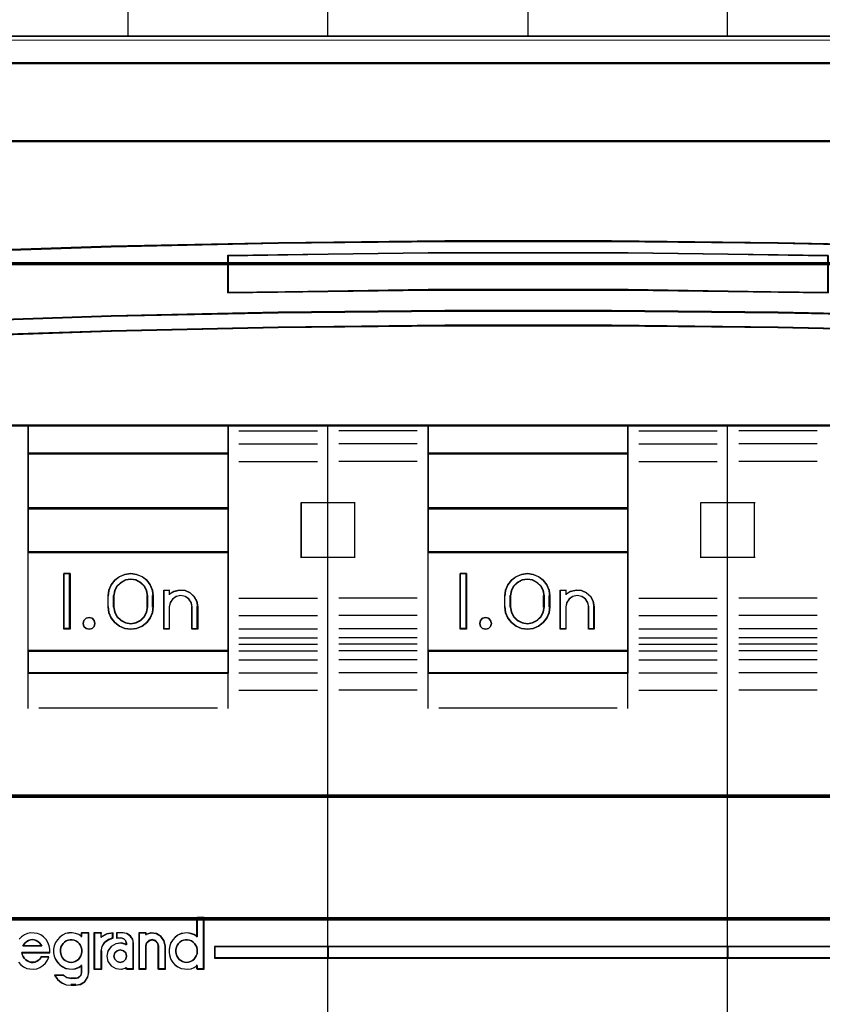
# Model space of a CAD drawing. Header units: millimetres. Extents: x -1290 to 1795, y -4192 to -1311.
# Tile 429 of 656: x 1481.19 to 1488.41, y -3659.1 to -3650.23. Entities that reach past the tile are written whole.
import ezdxf

# ---------------------------------------------------------------- set-up
doc = ezdxf.new("R2010")
doc.units = ezdxf.units.MM
doc.layers.add('30', color=7, linetype='Continuous')
doc.layers.add('45', color=7, linetype='Continuous')
doc.layers.add('Aparatura', color=7, linetype='Continuous', lineweight=13)

# ---------------------------------------------------------------- blocks, each defined once
blk = doc.blocks.new('*U197')
at = {"layer": '45', "color": 139}
for points in [[(567.411096, -102.478129), (567.411096, -83.678926)], [(585.401721, -102.478129), (585.401721, -83.678926)], [(558.405935, -95.233856), (558.405935, -102.478129)], [(576.407304, -95.233856), (576.407304, -102.478129)], [(549.409727, -102.445813), (603.435322, -102.445813)], [(552.90686, -103.63434), (599.93998, -103.63434)], [(602.679669, -112.176658), (595.182686, -111.918126), (587.680133, -111.747731), (580.17758, -111.659595), (572.669458, -111.659595), (565.166905, -111.747731), (557.658782, -111.918126), (550.161799, -112.176658)], [(589.937429, -112.345422), (580.925702, -112.203588), (571.919548, -112.203588), (562.902249, -112.345422)], [(562.902249, -113.995357), (562.902249, -112.313105)], [(589.937429, -113.995357), (580.925702, -113.846342), (571.919548, -113.846342), (562.902249, -113.995357)], [(602.679669, -115.309559), (595.182686, -115.045152), (587.680133, -114.880632), (580.17758, -114.792496), (572.669458, -114.792496), (565.166905, -114.880632), (557.658782, -115.045152), (550.161799, -115.309559)], [(602.679669, -115.979228), (595.182686, -115.721594), (587.680133, -115.545935), (580.17758, -115.46396), (572.669458, -115.46396), (565.166905, -115.545935), (557.658782, -115.721594), (550.161799, -115.979228)], [(602.679669, -119.964925), (550.161799, -119.964925)], [(553.907831, -119.964925), (553.907831, -131.130262)], [(553.907831, -119.964925), (562.936271, -119.964925)], [(562.902249, -119.964925), (562.902249, -131.130262)], [(567.411096, -165.701694), (567.411096, -119.964925)], [(571.9092, -119.964925), (571.9092, -131.130262)], [(571.9092, -119.964925), (580.93764, -119.964925)], [(580.903617, -119.964925), (580.903617, -131.130262)], [(585.401721, -165.701694), (585.401721, -119.964925)], [(563.409001, -120.218071), (566.938366, -120.218071)], [(571.43647, -120.218071), (567.907105, -120.218071)], [(581.404998, -120.218071), (584.939735, -120.218071)], [(589.437838, -120.218071), (585.908474, -120.218071)], [(563.409001, -120.806949), (566.938366, -120.806949)], [(571.43647, -120.806949), (567.907105, -120.806949)], [(581.404998, -120.806949), (584.939735, -120.806949)], [(589.437838, -120.806949), (585.908474, -120.806949)], [(553.907831, -121.218086), (562.936271, -121.218086)], [(571.9092, -121.218086), (580.93764, -121.218086)], [(563.409001, -121.598702), (566.938366, -121.598702)], [(571.43647, -121.598702), (567.907105, -121.598702)], [(581.404998, -121.598702), (584.939735, -121.598702)], [(589.437838, -121.598702), (585.908474, -121.598702)], [(553.907831, -123.69209), (562.936271, -123.69209)], [(566.204201, -125.93988), (566.204201, -123.438945)], [(566.204201, -123.438945), (567.445119, -123.438945)], [(567.411096, -123.438945), (568.64127, -123.438945)], [(568.609039, -123.438945), (568.609039, -125.93988)], [(571.9092, -123.69209), (580.93764, -123.69209)], [(584.205569, -125.93988), (584.205569, -123.438945)], [(584.205569, -123.438945), (585.433953, -123.438945)], [(585.401721, -123.438945), (586.642639, -123.438945)], [(586.610408, -123.438945), (586.610408, -125.93988)], [(553.907831, -125.66519), (562.936271, -125.66519)], [(566.204201, -125.907563), (567.445119, -125.907563)], [(567.411096, -125.907563), (568.64127, -125.907563)], [(571.9092, -125.66519), (580.93764, -125.66519)], [(584.205569, -125.907563), (585.433953, -125.907563)], [(585.401721, -125.907563), (586.642639, -125.907563)], [(555.800545, -126.64366), (555.517623, -126.64366)], [(555.517623, -126.64366), (555.517623, -129.151777)], [(555.766522, -126.64366), (555.766522, -129.151777)], [(559.551949, -127.667015), (559.517986, -127.405491), (559.416099, -127.161023), (559.251946, -126.944982), (559.04251, -126.785793), (558.793451, -126.683458), (558.533071, -126.64366), (558.272691, -126.683458), (558.029293, -126.785793), (557.814196, -126.944982), (557.655704, -127.161023), (557.553816, -127.405491), (557.514193, -127.667015)], [(573.656871, -126.64366), (573.366786, -126.64366)], [(573.366786, -126.64366), (573.366786, -129.151777)], [(573.622849, -126.64366), (573.622849, -129.151777)], [(577.402904, -127.667015), (577.374618, -127.405491), (577.272792, -127.161023), (577.10308, -126.944982), (576.899427, -126.785793), (576.656174, -126.683458), (576.39595, -126.64366), (576.124412, -126.683458), (575.881159, -126.785793), (575.671849, -126.944982), (575.513451, -127.161023), (575.405968, -127.405491), (575.377682, -127.667015)], [(559.30663, -127.667015), (559.266807, -127.425719), (559.158714, -127.218893), (558.988041, -127.046539), (558.771855, -126.931636), (558.532913, -126.89142), (558.29397, -126.931636), (558.089163, -127.046539), (557.912801, -127.218893), (557.804708, -127.425719), (557.764884, -127.667015)], [(577.157585, -127.667015), (577.117753, -127.425719), (577.009638, -127.218893), (576.83893, -127.046539), (576.622699, -126.931636), (576.395088, -126.89142), (576.156096, -126.931636), (575.939866, -127.046539), (575.769158, -127.218893), (575.661042, -127.425719), (575.62121, -127.667015)], [(557.514193, -128.160739), (557.514193, -127.634699)], [(557.764884, -128.160739), (557.764884, -127.634699)], [(559.274399, -128.160739), (559.274399, -127.634699)], [(559.519717, -128.160739), (559.519717, -127.634699)], [(560.019308, -127.392325), (560.296858, -127.392325)], [(560.019308, -127.392325), (560.019308, -129.151777)], [(560.264626, -127.392325), (560.264626, -127.605973)], [(561.55031, -128.160739), (561.510311, -127.908424), (561.390314, -127.690515), (561.207461, -127.512748), (560.978895, -127.415263), (560.721758, -127.392325), (560.481764, -127.449669), (560.264626, -127.581561)], [(561.29962, -128.160739), (561.26512, -127.962012), (561.155871, -127.792511), (560.983372, -127.675613), (560.787873, -127.634699), (560.586624, -127.675613), (560.419875, -127.792511), (560.304876, -127.962012), (560.264626, -128.160739)], [(575.377682, -128.160739), (575.377682, -127.634699)], [(575.62121, -128.160739), (575.62121, -127.634699)], [(577.125353, -128.160739), (577.125353, -127.634699)], [(577.368881, -128.160739), (577.368881, -127.634699)], [(577.875634, -127.392325), (578.160347, -127.392325)], [(577.875634, -127.392325), (577.875634, -129.151777)], [(578.126325, -127.392325), (578.126325, -127.605973)], [(579.406637, -128.160739), (579.360912, -127.908424), (579.246598, -127.690515), (579.05798, -127.512748), (578.829353, -127.415263), (578.583579, -127.392325), (578.332089, -127.449669), (578.126325, -127.581561)], [(579.161318, -128.160739), (579.115319, -127.962012), (579.006069, -127.792511), (578.83932, -127.675613), (578.638072, -127.634699), (578.442573, -127.675613), (578.270074, -127.792511), (578.160825, -127.962012), (578.126325, -128.160739)], [(557.514193, -128.128422), (557.553816, -128.395632), (557.655704, -128.6401), (557.814196, -128.850456), (558.029293, -129.009644), (558.272691, -129.117665), (558.533071, -129.151777), (558.793451, -129.117665), (559.04251, -129.009644), (559.251946, -128.850456), (559.416099, -128.6401), (559.517986, -128.395632), (559.551949, -128.128422)], [(557.764884, -128.128422), (557.804708, -128.369719), (557.912801, -128.588034), (558.089163, -128.754643), (558.29397, -128.863801), (558.532913, -128.904017), (558.771855, -128.863801), (558.988041, -128.754643), (559.158714, -128.588034), (559.266807, -128.369719), (559.30663, -128.128422)], [(560.264626, -128.128422), (560.264626, -129.151777)], [(561.267388, -128.128422), (561.267388, -129.151777)], [(561.516288, -128.128422), (561.516288, -129.151777)], [(563.409001, -127.754988), (566.938366, -127.754988)], [(571.43647, -127.754988), (567.907105, -127.754988)], [(575.377682, -128.128422), (575.405968, -128.395632), (575.513451, -128.6401), (575.671849, -128.850456), (575.881159, -129.009644), (576.124412, -129.117665), (576.39595, -129.151777), (576.656174, -129.117665), (576.899427, -129.009644), (577.10308, -128.850456), (577.272792, -128.6401), (577.374618, -128.395632), (577.402904, -128.128422)], [(575.62121, -128.128422), (575.661042, -128.369719), (575.769158, -128.588034), (575.939866, -128.754643), (576.156096, -128.863801), (576.395088, -128.904017), (576.622699, -128.863801), (576.83893, -128.754643), (577.009638, -128.588034), (577.117753, -128.369719), (577.157585, -128.128422)], [(578.126325, -128.128422), (578.126325, -129.151777)], [(579.129087, -128.128422), (579.129087, -129.151777)], [(579.374405, -128.128422), (579.374405, -129.151777)], [(581.404998, -127.754988), (584.939735, -127.754988)], [(589.437838, -127.754988), (585.908474, -127.754988)], [(563.409001, -128.541355), (566.938366, -128.541355)], [(571.43647, -128.541355), (567.907105, -128.541355)], [(581.404998, -128.541355), (584.939735, -128.541355)], [(589.437838, -128.541355), (585.908474, -128.541355)], [(555.800545, -129.117665), (555.517623, -129.117665)], [(560.019308, -129.117665), (560.296858, -129.117665)], [(561.267388, -129.117665), (561.55031, -129.117665)], [(563.409001, -129.141005), (566.938366, -129.141005)], [(571.43647, -129.141005), (567.907105, -129.141005)], [(573.656871, -129.117665), (573.366786, -129.117665)], [(577.875634, -129.117665), (578.160347, -129.117665)], [(579.129087, -129.117665), (579.406637, -129.117665)], [(581.404998, -129.141005), (584.939735, -129.141005)], [(589.437838, -129.141005), (585.908474, -129.141005)], [(563.409001, -129.535984), (566.938366, -129.535984)], [(563.409001, -129.832218), (566.938366, -129.832218)], [(571.43647, -129.535984), (567.907105, -129.535984)], [(571.43647, -129.832218), (567.907105, -129.832218)], [(581.404998, -129.535984), (584.939735, -129.535984)], [(581.404998, -129.832218), (584.939735, -129.832218)], [(589.437838, -129.535984), (585.908474, -129.535984)], [(589.437838, -129.832218), (585.908474, -129.832218)], [(553.907831, -130.106908), (562.936271, -130.106908)], [(563.409001, -130.119475), (566.938366, -130.119475)], [(571.43647, -130.119475), (567.907105, -130.119475)], [(571.9092, -130.106908), (580.93764, -130.106908)], [(581.404998, -130.119475), (584.939735, -130.119475)], [(589.437838, -130.119475), (585.908474, -130.119475)], [(563.409001, -130.525226), (566.938366, -130.525226)], [(571.43647, -130.525226), (567.907105, -130.525226)], [(581.404998, -130.525226), (584.939735, -130.525226)], [(589.437838, -130.525226), (585.908474, -130.525226)], [(553.907831, -131.097946), (562.936271, -131.097946)], [(553.907831, -131.097946), (553.907831, -132.729927)], [(562.902249, -131.097946), (562.902249, -132.729927)], [(563.409001, -131.114104), (566.938366, -131.114104)], [(571.43647, -131.114104), (567.907105, -131.114104)], [(571.9092, -131.097946), (580.93764, -131.097946)], [(571.9092, -131.097946), (571.9092, -132.729927)], [(580.903617, -131.097946), (580.903617, -132.729927)], [(581.404998, -131.114104), (584.939735, -131.114104)], [(589.437838, -131.114104), (585.908474, -131.114104)], [(563.409001, -131.900471), (566.938366, -131.900471)], [(571.43647, -131.900471), (567.907105, -131.900471)], [(581.404998, -131.900471), (584.939735, -131.900471)], [(589.437838, -131.900471), (585.908474, -131.900471)], [(554.40384, -132.697611), (562.440262, -132.697611)], [(572.405209, -132.697611), (580.441631, -132.697611)], [(561.4948, -142.130427), (561.4948, -143.020925)], [(561.4948, -142.130427), (561.833233, -142.130427)], [(561.801001, -142.130427), (561.801001, -144.466189)], [(554.898059, -143.720502), (554.886699, -143.563515), (554.863979, -143.412135), (554.801499, -143.260755), (554.721979, -143.131802), (554.614059, -143.014062), (554.483418, -142.924355), (554.341418, -142.862682), (554.188058, -142.834649), (554.034698, -142.823435), (553.881338, -142.857075), (553.745017, -142.918749), (553.614377, -143.002849), (553.506457, -143.114982)], [(553.483737, -144.146609), (553.580297, -144.269955), (553.710937, -144.359662), (553.852937, -144.426942), (553.994938, -144.454975), (554.148298, -144.466189), (554.301658, -144.443762), (554.449338, -144.382089), (554.579978, -144.297989), (554.693579, -144.191462), (554.790139, -144.062509), (554.852619, -143.916735)], [(554.536348, -143.432062), (554.490104, -143.345885), (554.426518, -143.272018), (554.357151, -143.210463), (554.276224, -143.17353), (554.189516, -143.136597), (554.102808, -143.130442), (554.016099, -143.136597), (553.929391, -143.17353), (553.854244, -143.210463), (553.784878, -143.272018), (553.721292, -143.345885), (553.675047, -143.432062)], [(556.328785, -142.991635), (556.20315, -142.907535), (556.054671, -142.857075), (555.900482, -142.823435), (555.757714, -142.834649), (555.603525, -142.862682), (555.460757, -142.929962), (555.340833, -143.025275), (555.232329, -143.137409), (555.146668, -143.266362), (555.089561, -143.412135), (555.061008, -143.569122), (555.061008, -143.726109), (555.089561, -143.883095), (555.146668, -144.023262), (555.232329, -144.163429), (555.340833, -144.275562), (555.460757, -144.359662), (555.603525, -144.426942), (555.757714, -144.454975), (555.900482, -144.466189), (556.054671, -144.443762), (556.20315, -144.387695), (556.328785, -144.303595)], [(556.296554, -142.823435), (556.296554, -143.020925)], [(556.296554, -142.823435), (556.64573, -142.823435)], [(556.613498, -142.823435), (556.613498, -144.62059)], [(556.880305, -142.823435), (556.880305, -144.466189)], [(556.880305, -142.823435), (557.225899, -142.823435)], [(557.738024, -142.823435), (557.447141, -142.882009), (557.191877, -143.031697)], [(557.191877, -142.823435), (557.191877, -143.031697)], [(557.738024, -143.053241), (557.530251, -143.128817), (557.346223, -143.262529), (557.233432, -143.448562), (557.191877, -143.663663)], [(557.704002, -142.823435), (557.704002, -143.085558)], [(557.899182, -142.823435), (557.899182, -143.085558)], [(558.200011, -142.823435), (557.899182, -142.823435)], [(557.899182, -143.053241), (558.115851, -143.053241)], [(558.350425, -143.317159), (558.31231, -143.1852), (558.217022, -143.090944), (558.083619, -143.053241)], [(558.654835, -143.317159), (558.625027, -143.129074), (558.511758, -142.970377), (558.350796, -142.864579), (558.165989, -142.823435)], [(558.894782, -142.823435), (558.894782, -144.466189)], [(558.894782, -142.823435), (559.245748, -142.823435)], [(560.098096, -143.432062), (560.040281, -143.188611), (559.901523, -142.991532), (559.687605, -142.858214), (559.444779, -142.823435), (559.213517, -142.898789)], [(559.213517, -142.823435), (559.213517, -142.927566)], [(559.786524, -143.432062), (559.745173, -143.278174), (559.644749, -143.17353), (559.502974, -143.130442), (559.355292, -143.17353), (559.243053, -143.278174), (559.213517, -143.432062)], [(561.527032, -142.991635), (561.395686, -142.907535), (561.258629, -142.857075), (561.10444, -142.823435), (560.955961, -142.834649), (560.801772, -142.862682), (560.659004, -142.929962), (560.539079, -143.025275), (560.430576, -143.137409), (560.344915, -143.266362), (560.287808, -143.412135), (560.259254, -143.569122), (560.259254, -143.726109), (560.287808, -143.883095), (560.344915, -144.023262), (560.430576, -144.163429), (560.539079, -144.275562), (560.659004, -144.359662), (560.801772, -144.426942), (560.955961, -144.454975), (561.10444, -144.466189), (561.258629, -144.443762), (561.395686, -144.387695), (561.527032, -144.303595)], [(553.675047, -143.399745), (554.536348, -143.399745)], [(556.880305, -144.466189), (557.225899, -144.466189), (557.225899, -143.631347)], [(558.350425, -143.358323), (558.112901, -143.284842), (557.869584, -143.318757), (557.661026, -143.437457), (557.510401, -143.640942), (557.464055, -143.878342), (557.510401, -144.115741), (557.661026, -144.313575), (557.869584, -144.432274), (558.112901, -144.466189), (558.350425, -144.39836)], [(558.316403, -143.284842), (558.316403, -143.388973)], [(558.622604, -143.284842), (558.622604, -144.466189)], [(559.213517, -143.399745), (559.213517, -144.466189)], [(559.752501, -143.399745), (559.752501, -144.466189)], [(560.064074, -143.399745), (560.064074, -144.466189)], [(562.307754, -143.450015), (602.428978, -143.450015)], [(562.307754, -143.450015), (562.307754, -143.97067)], [(553.630281, -143.701366), (554.898059, -143.701366)], [(553.630281, -143.701366), (553.653407, -143.807968), (553.688097, -143.896803), (553.740131, -143.973794), (553.80951, -144.044862), (553.878888, -144.092241), (553.965612, -144.133698), (554.052335, -144.157387), (554.139059, -144.157387), (554.231564, -144.145542), (554.318287, -144.110008), (554.387666, -144.056707), (554.457045, -143.991561), (554.514861, -143.908648)], [(554.480838, -143.895265), (554.853293, -143.895265)], [(562.307754, -143.938353), (602.428978, -143.938353)], [(556.296554, -144.274085), (556.296554, -144.62059)], [(558.316403, -144.367444), (558.316403, -144.466189)], [(558.316403, -144.433872), (558.654835, -144.433872)], [(558.894782, -144.433872), (559.245748, -144.433872)], [(559.752501, -144.433872), (560.098096, -144.433872)], [(561.4948, -144.274085), (561.4948, -144.466189)], [(561.4948, -144.433872), (561.833233, -144.433872)], [(555.103983, -144.72472), (555.237913, -144.913801), (555.418426, -145.067429), (555.633878, -145.16197), (555.866799, -145.191514)], [(555.103983, -144.72472), (555.521204, -144.72472)], [(555.488972, -144.72472), (555.659603, -144.841718), (555.866799, -144.889893)], [(555.834567, -144.855782), (556.056607, -144.855782)], [(556.022585, -145.191514), (556.263613, -145.144972), (556.463489, -145.022802), (556.5987, -144.813366), (556.64573, -144.586478)], [(556.022585, -144.889893), (556.17881, -144.846548), (556.291291, -144.741282), (556.328785, -144.586478)], [(556.056607, -145.159197), (555.834567, -145.159197)]]:
    blk.add_lwpolyline(points, dxfattribs=at)
at = {"layer": '45', "color": 59}
for points in [[(567.411096, -102.478129), (567.411096, -83.678926)], [(567.411096, -165.701694), (567.411096, -119.964925)], [(566.204201, -123.438945), (566.204201, -125.93988)], [(553.483737, -144.146609), (553.580297, -144.269955), (553.710937, -144.359662), (553.852937, -144.426942), (553.994938, -144.454975), (554.148298, -144.466189), (554.301658, -144.443762), (554.449338, -144.382089), (554.579978, -144.297989), (554.693579, -144.191462), (554.790139, -144.062509), (554.852619, -143.916735), (554.506138, -143.916735), (554.449338, -143.995229), (554.381178, -144.056902), (554.313018, -144.107362), (554.227818, -144.141002), (554.136938, -144.152215), (554.051738, -144.152215), (553.966538, -144.129789), (553.881338, -144.090542), (553.813177, -144.045689), (553.745017, -143.978409), (553.693897, -143.905522), (553.659817, -143.821422), (553.637097, -143.720502), (554.898059, -143.720502), (554.886699, -143.563515), (554.863979, -143.412135), (554.801499, -143.260755), (554.721979, -143.131802), (554.614059, -143.014062), (554.483418, -142.924355), (554.341418, -142.862682), (554.188058, -142.834649), (554.034698, -142.823435), (553.881338, -142.857075), (553.745017, -142.918749), (553.614377, -143.002849), (553.506457, -143.114982)]]:
    blk.add_lwpolyline(points, dxfattribs=at)
at = {"layer": '45', "color": 7}
for points in [[(565.166784, -111.772491), (572.669351, -111.689759), (580.177489, -111.689759), (587.680056, -111.772491), (595.182623, -111.93244), (602.428978, -112.164091), (602.428978, -102.445813), (600.256743, -102.445813), (599.939262, -103.637157), (552.907578, -103.637157), (552.590097, -102.445813), (550.417861, -102.445813), (550.417861, -112.164091), (557.658647, -111.93244), (565.166784, -111.772491)], [(552.90562, -103.666657), (599.939429, -103.666657), (600.256924, -102.445813), (594.436184, -102.445813), (585.423784, -102.445813), (576.422525, -102.445813), (567.421265, -102.445813), (558.408865, -102.445813), (552.588125, -102.445813), (552.90562, -103.666657)], [(587.680133, -114.904624), (595.182686, -115.059942), (602.679669, -115.309559), (602.679669, -112.147736), (602.429027, -112.136642), (595.182686, -111.903665), (587.680133, -111.742801), (580.17758, -111.659595), (572.669458, -111.659595), (565.166905, -111.742801), (557.658782, -111.903665), (550.418011, -112.136642), (550.161799, -112.147736), (550.161799, -115.309559), (557.658782, -115.059942), (565.166905, -114.904624), (572.669458, -114.821418), (580.17758, -114.821418), (587.680133, -114.904624)], [(589.937429, -112.315574), (589.937429, -113.995357), (580.925702, -113.877772), (571.919548, -113.877772), (562.902249, -113.995357), (562.902249, -112.315574), (571.919548, -112.203588), (580.925702, -112.203588), (589.937429, -112.315574)], [(580.925702, -113.877772), (589.937429, -113.995357), (589.937429, -112.315574), (580.925702, -112.203588), (571.919548, -112.203588), (562.902249, -112.315574), (562.902249, -113.995357), (571.919548, -113.877772), (580.925702, -113.877772)], [(572.669458, -114.792496), (565.166905, -114.877263), (557.658782, -115.035494), (550.161799, -115.289793), (550.161799, -115.979228), (557.658782, -115.73058), (565.166905, -115.561046), (572.669458, -115.481931), (580.17758, -115.481931), (587.680133, -115.561046), (595.182686, -115.73058), (602.679669, -115.979228), (602.679669, -115.289793), (595.182686, -115.035494), (587.680133, -114.877263), (580.17758, -114.792496), (572.669458, -114.792496)], [(571.923101, -119.999037), (580.923937, -119.999037), (585.424354, -119.999037), (589.930342, -119.999037), (598.936747, -119.999037), (602.679669, -119.999037), (602.679669, -116.588039), (602.679669, -115.951246), (595.182686, -115.707603), (587.680133, -115.541483), (580.17758, -115.46396), (572.669458, -115.46396), (565.166905, -115.541483), (557.658782, -115.707603), (550.161799, -115.951246), (550.161799, -116.588039), (550.161799, -119.999037), (553.910291, -119.999037), (562.911126, -119.999037), (567.422683, -119.999037), (571.923101, -119.999037)], [(562.936271, -121.252198), (562.936271, -119.964925), (553.907831, -119.964925), (553.907831, -121.252198), (562.936271, -121.252198)], [(571.9092, -119.964925), (571.9092, -121.252198), (580.93764, -121.252198), (580.93764, -119.964925), (571.9092, -119.964925)], [(562.936271, -121.218086), (553.907831, -121.218086), (553.907831, -123.724407), (562.936271, -123.724407), (562.936271, -121.218086)], [(571.9092, -121.218086), (571.9092, -123.724407), (580.93764, -123.724407), (580.93764, -121.218086), (571.9092, -121.218086)], [(562.936271, -125.699302), (562.936271, -123.69209), (553.907831, -123.69209), (553.907831, -125.699302), (562.936271, -125.699302)], [(580.93764, -125.699302), (580.93764, -123.69209), (571.9092, -123.69209), (571.9092, -125.699302), (580.93764, -125.699302)], [(562.936271, -130.14102), (562.936271, -125.66519), (553.907831, -125.66519), (553.907831, -130.14102), (562.936271, -130.14102)], [(571.9092, -125.66519), (571.9092, -130.14102), (580.93764, -130.14102), (580.93764, -125.66519), (571.9092, -125.66519)], [(555.800545, -126.64366), (555.800545, -129.151777), (555.517623, -129.151777), (555.517623, -126.64366), (555.800545, -126.64366)], [(557.514193, -127.646907), (557.553816, -127.390522), (557.655704, -127.150857), (557.814196, -126.939061), (558.029293, -126.783), (558.272691, -126.682676), (558.533071, -126.64366), (558.793451, -126.682676), (559.04251, -126.783), (559.251946, -126.939061), (559.416099, -127.150857), (559.517986, -127.390522), (559.551949, -127.646907), (559.551949, -128.14853), (559.517986, -128.410489), (559.416099, -128.650154), (559.251946, -128.856377), (559.04251, -129.012437), (558.793451, -129.118335), (558.533071, -129.151777), (558.272691, -129.118335), (558.029293, -129.012437), (557.814196, -128.856377), (557.655704, -128.650154), (557.553816, -128.410489), (557.514193, -128.14853), (557.514193, -127.646907)], [(573.656871, -126.64366), (573.656871, -129.151777), (573.366786, -129.151777), (573.366786, -126.64366), (573.656871, -126.64366)], [(576.899427, -126.783), (577.10308, -126.939061), (577.272792, -127.150857), (577.374618, -127.390522), (577.402904, -127.646907), (577.402904, -128.14853), (577.374618, -128.410489), (577.272792, -128.650154), (577.10308, -128.856377), (576.899427, -129.012437), (576.656174, -129.118335), (576.39595, -129.151777), (576.124412, -129.118335), (575.881159, -129.012437), (575.671849, -128.856377), (575.513451, -128.650154), (575.405968, -128.410489), (575.377682, -128.14853), (575.377682, -127.646907), (575.405968, -127.390522), (575.513451, -127.150857), (575.671849, -126.939061), (575.881159, -126.783), (576.124412, -126.682676), (576.39595, -126.64366), (576.656174, -126.682676), (576.899427, -126.783)], [(559.30663, -128.149293), (559.30663, -127.646144), (559.266807, -127.411341), (559.158714, -127.210081), (558.988041, -127.042365), (558.771855, -126.930554), (558.532913, -126.89142), (558.29397, -126.930554), (558.089163, -127.042365), (557.912801, -127.210081), (557.804708, -127.411341), (557.764884, -127.646144), (557.764884, -128.149293), (557.804708, -128.384096), (557.912801, -128.596537), (558.089163, -128.758663), (558.29397, -128.864884), (558.532913, -128.904017), (558.771855, -128.864884), (558.988041, -128.758663), (559.158714, -128.596537), (559.266807, -128.384096), (559.30663, -128.149293)], [(577.157585, -128.149293), (577.157585, -127.646144), (577.117753, -127.411341), (577.009638, -127.210081), (576.83893, -127.042365), (576.622699, -126.930554), (576.395088, -126.89142), (576.156096, -126.930554), (575.939866, -127.042365), (575.769158, -127.210081), (575.661042, -127.411341), (575.62121, -127.646144), (575.62121, -128.149293), (575.661042, -128.384096), (575.769158, -128.596537), (575.939866, -128.758663), (576.156096, -128.864884), (576.395088, -128.904017), (576.622699, -128.864884), (576.83893, -128.758663), (577.009638, -128.596537), (577.117753, -128.384096), (577.157585, -128.149293)], [(560.019308, -129.151777), (560.019308, -127.392325), (560.269732, -127.392325), (560.269732, -127.577236), (560.486007, -127.448359), (560.725049, -127.392325), (560.981164, -127.414739), (561.208823, -127.509995), (561.39095, -127.683699), (561.51047, -127.896627), (561.55031, -128.143174), (561.55031, -129.151777), (561.294195, -129.151777), (561.294195, -128.143174), (561.260046, -127.95266), (561.151908, -127.790163), (560.981164, -127.678096), (560.787655, -127.638873), (560.588454, -127.678096), (560.423401, -127.790163), (560.309572, -127.95266), (560.269732, -128.143174), (560.269732, -129.151777), (560.019308, -129.151777)], [(578.831799, -127.414739), (579.059458, -127.509995), (579.247276, -127.683699), (579.361105, -127.896627), (579.406637, -128.143174), (579.406637, -129.151777), (579.156213, -129.151777), (579.156213, -128.143174), (579.110681, -127.95266), (579.002543, -127.790163), (578.837491, -127.678096), (578.63829, -127.638873), (578.44478, -127.678096), (578.274036, -127.790163), (578.165899, -127.95266), (578.13175, -128.143174), (578.13175, -129.151777), (577.875634, -129.151777), (577.875634, -127.392325), (578.13175, -127.392325), (578.13175, -127.577236), (578.336642, -127.448359), (578.587067, -127.392325), (578.831799, -127.414739)], [(556.889496, -128.752968), (556.925071, -128.887859), (556.889496, -129.02275), (556.794632, -129.116588), (556.658264, -129.151777), (556.527826, -129.116588), (556.427032, -129.02275), (556.391458, -128.887859), (556.427032, -128.752968), (556.527826, -128.65913), (556.658264, -128.623941), (556.794632, -128.65913), (556.889496, -128.752968)], [(574.73985, -128.752968), (574.781397, -128.887859), (574.73985, -129.02275), (574.644886, -129.116588), (574.520244, -129.151777), (574.377798, -129.116588), (574.282833, -129.02275), (574.253156, -128.887859), (574.282833, -128.752968), (574.377798, -128.65913), (574.520244, -128.623941), (574.644886, -128.65913), (574.73985, -128.752968)], [(562.936271, -130.106908), (553.907831, -130.106908), (553.907831, -131.130262), (562.936271, -131.130262), (562.936271, -130.106908)], [(571.9092, -130.106908), (571.9092, -131.130262), (580.93764, -131.130262), (580.93764, -130.106908), (571.9092, -130.106908)], [(567.445119, -143.450015), (562.307754, -143.450015), (562.307754, -143.97067), (567.445119, -143.97067), (567.445119, -143.450015)], [(567.411096, -143.450015), (567.411096, -143.97067), (585.433953, -143.97067), (585.433953, -143.450015), (567.411096, -143.450015)], [(585.433953, -143.97067), (585.433953, -143.450015), (567.411096, -143.450015), (567.411096, -143.97067), (585.433953, -143.97067)], [(585.401721, -143.450015), (585.401721, -143.97067), (602.428978, -143.97067), (602.428978, -143.450015), (585.401721, -143.450015)]]:
    blk.add_lwpolyline(points, close=True, dxfattribs=at)
at = {"layer": '45', "color": 140}
for points in [[(565.166784, -111.772491), (572.669351, -111.689759), (580.177489, -111.689759), (587.680056, -111.772491), (595.182623, -111.93244), (602.428978, -112.164091), (602.428978, -102.445813), (600.256743, -102.445813), (599.939262, -103.637157), (552.907578, -103.637157), (552.590097, -102.445813), (550.417861, -102.445813), (550.417861, -112.164091), (557.658647, -111.93244), (565.166784, -111.772491)], [(552.921533, -103.650498), (599.925307, -103.650498), (600.242599, -102.461971), (594.425576, -102.461971), (585.418931, -102.461971), (576.42342, -102.461971), (567.427908, -102.461971), (558.421264, -102.461971), (552.604241, -102.461971), (552.921533, -103.650498)]]:
    blk.add_lwpolyline(points, close=True, dxfattribs=at)
at = {"layer": '45', "color": 59}
for points in [[(565.17376, -111.759358), (572.671678, -111.676886), (580.175162, -111.676886), (587.67308, -111.759358), (595.170998, -111.918805), (602.412863, -112.149728), (602.412863, -102.461971), (600.241973, -102.461971), (599.924689, -103.649573), (552.922151, -103.649573), (552.604867, -102.461971), (550.433977, -102.461971), (550.433977, -112.149728), (557.670275, -111.918805), (565.17376, -111.759358)], [(552.90562, -103.666657), (599.939429, -103.666657), (600.256924, -102.445813), (594.436184, -102.445813), (585.423784, -102.445813), (576.422525, -102.445813), (567.421265, -102.445813), (558.408865, -102.445813), (552.588125, -102.445813), (552.90562, -103.666657)], [(587.680133, -114.904624), (595.182686, -115.059942), (602.679669, -115.309559), (602.679669, -112.147736), (602.429027, -112.136642), (595.182686, -111.903665), (587.680133, -111.742801), (580.17758, -111.659595), (572.669458, -111.659595), (565.166905, -111.742801), (557.658782, -111.903665), (550.418011, -112.136642), (550.161799, -112.147736), (550.161799, -115.309559), (557.658782, -115.059942), (565.166905, -114.904624), (572.669458, -114.821418), (580.17758, -114.821418), (587.680133, -114.904624)], [(589.937429, -112.315574), (589.937429, -113.995357), (580.925702, -113.877772), (571.919548, -113.877772), (562.902249, -113.995357), (562.902249, -112.315574), (571.919548, -112.203588), (580.925702, -112.203588), (589.937429, -112.315574)], [(580.925702, -113.877772), (589.937429, -113.995357), (589.937429, -112.315574), (580.925702, -112.203588), (571.919548, -112.203588), (562.902249, -112.315574), (562.902249, -113.995357), (571.919548, -113.877772), (580.925702, -113.877772)], [(580.921524, -113.863734), (589.923104, -113.979198), (589.923104, -112.329712), (580.921524, -112.219747), (571.925511, -112.219747), (562.918364, -112.329712), (562.918364, -113.979198), (571.925511, -113.863734), (580.921524, -113.863734)], [(572.669458, -114.792496), (565.166905, -114.877263), (557.658782, -115.035494), (550.161799, -115.289793), (550.161799, -115.979228), (557.658782, -115.73058), (565.166905, -115.561046), (572.669458, -115.481931), (580.17758, -115.481931), (587.680133, -115.561046), (595.182686, -115.73058), (602.679669, -115.979228), (602.679669, -115.289793), (595.182686, -115.035494), (587.680133, -114.877263), (580.17758, -114.792496), (572.669458, -114.792496)], [(572.67176, -114.808654), (565.173811, -114.891241), (557.670297, -115.045402), (550.177915, -115.293162), (550.177915, -115.964865), (557.670297, -115.722612), (565.173811, -115.557439), (572.67176, -115.480358), (580.175275, -115.480358), (587.673223, -115.557439), (595.171171, -115.722612), (602.663553, -115.964865), (602.663553, -115.293162), (595.171171, -115.045402), (587.673223, -114.891241), (580.175275, -114.808654), (572.67176, -114.808654)], [(571.923101, -119.999037), (580.923937, -119.999037), (585.424354, -119.999037), (589.930342, -119.999037), (598.936747, -119.999037), (602.679669, -119.999037), (602.679669, -116.588039), (602.679669, -115.951246), (595.182686, -115.707603), (587.680133, -115.541483), (580.17758, -115.46396), (572.669458, -115.46396), (565.166905, -115.541483), (557.658782, -115.707603), (550.161799, -115.951246), (550.161799, -116.588039), (550.161799, -119.999037), (553.910291, -119.999037), (562.911126, -119.999037), (567.422683, -119.999037), (571.923101, -119.999037)], [(571.925861, -119.982879), (580.921173, -119.982879), (585.418829, -119.982879), (589.922051, -119.982879), (598.922929, -119.982879), (602.663553, -119.982879), (602.663553, -116.594837), (602.663553, -115.962329), (595.171171, -115.720326), (587.673223, -115.555324), (580.175275, -115.478323), (572.67176, -115.478323), (565.173811, -115.555324), (557.670297, -115.720326), (550.177915, -115.962329), (550.177915, -116.594837), (550.177915, -119.982879), (553.924106, -119.982879), (562.919417, -119.982879), (567.428206, -119.982879), (571.925861, -119.982879)], [(562.936271, -121.252198), (562.936271, -119.964925), (553.907831, -119.964925), (553.907831, -121.252198), (562.936271, -121.252198)], [(562.920155, -121.236039), (562.920155, -119.981083), (553.923947, -119.981083), (553.923947, -121.236039), (562.920155, -121.236039)], [(571.9092, -119.964925), (571.9092, -121.252198), (580.93764, -121.252198), (580.93764, -119.964925), (571.9092, -119.964925)], [(571.925316, -119.981083), (571.925316, -121.236039), (580.921524, -121.236039), (580.921524, -119.981083), (571.925316, -119.981083)], [(562.936271, -121.218086), (553.907831, -121.218086), (553.907831, -123.724407), (562.936271, -123.724407), (562.936271, -121.218086)], [(562.920155, -121.234244), (553.923947, -121.234244), (553.923947, -123.710044), (562.920155, -123.710044), (562.920155, -121.234244)], [(571.9092, -121.218086), (571.9092, -123.724407), (580.93764, -123.724407), (580.93764, -121.218086), (571.9092, -121.218086)], [(571.925316, -121.234244), (571.925316, -123.710044), (580.921524, -123.710044), (580.921524, -121.234244), (571.925316, -121.234244)], [(562.936271, -125.699302), (562.936271, -123.69209), (553.907831, -123.69209), (553.907831, -125.699302), (562.936271, -125.699302)], [(562.920155, -125.683143), (562.920155, -123.708249), (553.923947, -123.708249), (553.923947, -125.683143), (562.920155, -125.683143)], [(580.93764, -125.699302), (580.93764, -123.69209), (571.9092, -123.69209), (571.9092, -125.699302), (580.93764, -125.699302)], [(580.921524, -125.683143), (580.921524, -123.708249), (571.925316, -123.708249), (571.925316, -125.683143), (580.921524, -125.683143)], [(562.936271, -130.14102), (562.936271, -125.66519), (553.907831, -125.66519), (553.907831, -130.14102), (562.936271, -130.14102)], [(571.9092, -125.66519), (571.9092, -130.14102), (580.93764, -130.14102), (580.93764, -125.66519), (571.9092, -125.66519)], [(555.800545, -126.64366), (555.800545, -129.151777), (555.517623, -129.151777), (555.517623, -126.64366), (555.800545, -126.64366)], [(557.514193, -127.646907), (557.553816, -127.390522), (557.655704, -127.150857), (557.814196, -126.939061), (558.029293, -126.783), (558.272691, -126.682676), (558.533071, -126.64366), (558.793451, -126.682676), (559.04251, -126.783), (559.251946, -126.939061), (559.416099, -127.150857), (559.517986, -127.390522), (559.551949, -127.646907), (559.551949, -128.14853), (559.517986, -128.410489), (559.416099, -128.650154), (559.251946, -128.856377), (559.04251, -129.012437), (558.793451, -129.118335), (558.533071, -129.151777), (558.272691, -129.118335), (558.029293, -129.012437), (557.814196, -128.856377), (557.655704, -128.650154), (557.553816, -128.410489), (557.514193, -128.14853), (557.514193, -127.646907)], [(573.656871, -126.64366), (573.656871, -129.151777), (573.366786, -129.151777), (573.366786, -126.64366), (573.656871, -126.64366)], [(576.899427, -126.783), (577.10308, -126.939061), (577.272792, -127.150857), (577.374618, -127.390522), (577.402904, -127.646907), (577.402904, -128.14853), (577.374618, -128.410489), (577.272792, -128.650154), (577.10308, -128.856377), (576.899427, -129.012437), (576.656174, -129.118335), (576.39595, -129.151777), (576.124412, -129.118335), (575.881159, -129.012437), (575.671849, -128.856377), (575.513451, -128.650154), (575.405968, -128.410489), (575.377682, -128.14853), (575.377682, -127.646907), (575.405968, -127.390522), (575.513451, -127.150857), (575.671849, -126.939061), (575.881159, -126.783), (576.124412, -126.682676), (576.39595, -126.64366), (576.656174, -126.682676), (576.899427, -126.783)], [(559.30663, -128.149293), (559.30663, -127.646144), (559.266807, -127.411341), (559.158714, -127.210081), (558.988041, -127.042365), (558.771855, -126.930554), (558.532913, -126.89142), (558.29397, -126.930554), (558.089163, -127.042365), (557.912801, -127.210081), (557.804708, -127.411341), (557.764884, -127.646144), (557.764884, -128.149293), (557.804708, -128.384096), (557.912801, -128.596537), (558.089163, -128.758663), (558.29397, -128.864884), (558.532913, -128.904017), (558.771855, -128.864884), (558.988041, -128.758663), (559.158714, -128.596537), (559.266807, -128.384096), (559.30663, -128.149293)], [(559.290515, -128.145254), (559.290515, -127.650184), (559.251523, -127.419151), (559.14569, -127.221123), (558.978585, -127.056099), (558.766919, -126.946084), (558.532972, -126.907578), (558.299025, -126.946084), (558.098499, -127.056099), (557.925824, -127.221123), (557.819991, -127.419151), (557.781, -127.650184), (557.781, -128.145254), (557.819991, -128.376287), (557.925824, -128.585316), (558.098499, -128.744839), (558.299025, -128.849354), (558.532972, -128.887859), (558.766919, -128.849354), (558.978585, -128.744839), (559.14569, -128.585316), (559.251523, -128.376287), (559.290515, -128.145254)], [(577.157585, -128.149293), (577.157585, -127.646144), (577.117753, -127.411341), (577.009638, -127.210081), (576.83893, -127.042365), (576.622699, -126.930554), (576.395088, -126.89142), (576.156096, -126.930554), (575.939866, -127.042365), (575.769158, -127.210081), (575.661042, -127.411341), (575.62121, -127.646144), (575.62121, -128.149293), (575.661042, -128.384096), (575.769158, -128.596537), (575.939866, -128.758663), (576.156096, -128.864884), (576.395088, -128.904017), (576.622699, -128.864884), (576.83893, -128.758663), (577.009638, -128.596537), (577.117753, -128.384096), (577.157585, -128.149293)], [(577.141469, -128.145254), (577.141469, -127.650184), (577.102473, -127.419151), (576.996626, -127.221123), (576.829499, -127.056099), (576.617805, -126.946084), (576.394969, -126.907578), (576.160991, -126.946084), (575.949297, -127.056099), (575.78217, -127.221123), (575.676322, -127.419151), (575.637326, -127.650184), (575.637326, -128.145254), (575.676322, -128.376287), (575.78217, -128.585316), (575.949297, -128.744839), (576.160991, -128.849354), (576.394969, -128.887859), (576.617805, -128.849354), (576.829499, -128.744839), (576.996626, -128.585316), (577.102473, -128.376287), (577.141469, -128.145254)], [(560.019308, -129.151777), (560.019308, -127.392325), (560.269732, -127.392325), (560.269732, -127.577236), (560.486007, -127.448359), (560.725049, -127.392325), (560.981164, -127.414739), (561.208823, -127.509995), (561.39095, -127.683699), (561.51047, -127.896627), (561.55031, -128.143174), (561.55031, -129.151777), (561.294195, -129.151777), (561.294195, -128.143174), (561.260046, -127.95266), (561.151908, -127.790163), (560.981164, -127.678096), (560.787655, -127.638873), (560.588454, -127.678096), (560.423401, -127.790163), (560.309572, -127.95266), (560.269732, -128.143174), (560.269732, -129.151777), (560.019308, -129.151777)], [(578.831799, -127.414739), (579.059458, -127.509995), (579.247276, -127.683699), (579.361105, -127.896627), (579.406637, -128.143174), (579.406637, -129.151777), (579.156213, -129.151777), (579.156213, -128.143174), (579.110681, -127.95266), (579.002543, -127.790163), (578.837491, -127.678096), (578.63829, -127.638873), (578.44478, -127.678096), (578.274036, -127.790163), (578.165899, -127.95266), (578.13175, -128.143174), (578.13175, -129.151777), (577.875634, -129.151777), (577.875634, -127.392325), (578.13175, -127.392325), (578.13175, -127.577236), (578.336642, -127.448359), (578.587067, -127.392325), (578.831799, -127.414739)], [(556.889496, -128.752968), (556.925071, -128.887859), (556.889496, -129.02275), (556.794632, -129.116588), (556.658264, -129.151777), (556.527826, -129.116588), (556.427032, -129.02275), (556.391458, -128.887859), (556.427032, -128.752968), (556.527826, -128.65913), (556.658264, -128.623941), (556.794632, -128.65913), (556.889496, -128.752968)], [(574.73985, -128.752968), (574.781397, -128.887859), (574.73985, -129.02275), (574.644886, -129.116588), (574.520244, -129.151777), (574.377798, -129.116588), (574.282833, -129.02275), (574.253156, -128.887859), (574.282833, -128.752968), (574.377798, -128.65913), (574.520244, -128.623941), (574.644886, -128.65913), (574.73985, -128.752968)], [(562.936271, -130.106908), (553.907831, -130.106908), (553.907831, -131.130262), (562.936271, -131.130262), (562.936271, -130.106908)], [(562.920155, -130.123066), (553.923947, -130.123066), (553.923947, -131.114104), (562.920155, -131.114104), (562.920155, -130.123066)], [(571.9092, -130.106908), (571.9092, -131.130262), (580.93764, -131.130262), (580.93764, -130.106908), (571.9092, -130.106908)], [(571.925316, -130.123066), (571.925316, -131.114104), (580.921524, -131.114104), (580.921524, -130.123066), (571.925316, -130.123066)], [(560.259254, -143.574251), (560.259254, -143.73034), (560.287666, -143.886429), (560.344488, -144.025794), (560.429721, -144.16516), (560.537684, -144.276652), (560.657011, -144.360271), (560.799066, -144.427166), (560.952487, -144.455039), (561.100225, -144.466189), (561.253645, -144.44389), (561.390019, -144.388144), (561.52071, -144.304525), (561.52071, -144.466189), (561.833233, -144.466189), (561.833233, -142.130427), (561.52071, -142.130427), (561.52071, -143.000066), (561.390019, -142.916447), (561.253645, -142.866275), (561.100225, -142.832828), (560.952487, -142.843977), (560.799066, -142.87185), (560.657011, -142.938745), (560.537684, -143.033514), (560.429721, -143.145006), (560.344488, -143.273222), (560.287666, -143.418162), (560.259254, -143.574251)], [(554.536348, -143.432062), (553.675047, -143.432062), (553.721292, -143.345885), (553.784878, -143.272018), (553.854244, -143.210463), (553.929391, -143.17353), (554.016099, -143.136597), (554.102808, -143.130442), (554.189516, -143.136597), (554.276224, -143.17353), (554.357151, -143.210463), (554.426518, -143.272018), (554.490104, -143.345885), (554.536348, -143.432062)], [(554.536348, -143.432062), (553.675047, -143.432062), (553.721292, -143.345885), (553.784878, -143.272018), (553.854244, -143.210463), (553.929391, -143.17353), (554.016099, -143.136597), (554.102808, -143.130442), (554.189516, -143.136597), (554.276224, -143.17353), (554.357151, -143.210463), (554.426518, -143.272018), (554.490104, -143.345885), (554.536348, -143.432062)], [(555.061008, -143.720519), (555.089408, -143.876534), (555.146208, -144.015832), (555.231408, -144.155131), (555.339328, -144.26657), (555.458608, -144.350149), (555.600608, -144.417013), (555.753969, -144.444872), (555.895969, -144.456016), (556.049329, -144.433729), (556.197009, -144.378009), (556.321969, -144.29443), (556.321969, -144.612031), (556.287889, -144.75133), (556.185649, -144.846053), (556.043649, -144.885056), (555.850529, -144.885056), (555.657409, -144.846053), (555.498368, -144.75133), (555.106448, -144.75133), (555.237088, -144.929632), (555.413168, -145.074503), (555.623328, -145.163654), (555.850529, -145.191514), (556.043649, -145.191514), (556.276529, -145.146938), (556.46965, -145.029927), (556.60029, -144.829337), (556.64573, -144.612031), (556.64573, -142.823435), (556.321969, -142.823435), (556.321969, -142.990594), (556.197009, -142.907014), (556.049329, -142.856867), (555.895969, -142.823435), (555.753969, -142.834579), (555.600608, -142.862439), (555.458608, -142.929302), (555.339328, -143.024025), (555.231408, -143.135464), (555.146208, -143.263619), (555.089408, -143.40849), (555.061008, -143.564504), (555.061008, -143.720519)], [(556.069678, -143.192581), (556.150289, -143.243659), (556.213626, -143.306088), (556.265448, -143.391217), (556.305754, -143.476347), (556.328785, -143.572828), (556.328785, -143.669309), (556.323027, -143.765789), (556.28848, -143.856594), (556.242416, -143.941724), (556.179079, -144.021179), (556.109983, -144.072257), (556.029372, -144.123335), (555.937245, -144.151712), (555.850876, -144.157387), (555.758749, -144.151712), (555.672379, -144.123335), (555.58601, -144.072257), (555.516915, -144.021179), (555.453577, -143.941724), (555.413272, -143.856594), (555.384482, -143.765789), (555.367208, -143.669309), (555.378724, -143.572828), (555.39024, -143.476347), (555.430546, -143.391217), (555.488125, -143.306088), (555.557221, -143.243659), (555.626316, -143.192581), (555.712685, -143.152854), (555.804812, -143.135828), (555.896939, -143.135828), (555.983309, -143.152854), (556.069678, -143.192581)], [(555.413272, -143.856594), (555.384482, -143.765789), (555.367208, -143.669309), (555.378724, -143.572828), (555.39024, -143.476347), (555.430546, -143.391217), (555.488125, -143.306088), (555.557221, -143.243659), (555.626316, -143.192581), (555.712685, -143.152854), (555.804812, -143.135828), (555.896939, -143.135828), (555.983309, -143.152854), (556.069678, -143.192581), (556.150289, -143.243659), (556.213626, -143.306088), (556.265448, -143.391217), (556.305754, -143.476347), (556.328785, -143.572828), (556.328785, -143.669309), (556.323027, -143.765789), (556.28848, -143.856594), (556.242416, -143.941724), (556.179079, -144.021179), (556.109983, -144.072257), (556.029372, -144.123335), (555.937245, -144.151712), (555.850876, -144.157387), (555.758749, -144.151712), (555.672379, -144.123335), (555.58601, -144.072257), (555.516915, -144.021179), (555.453577, -143.941724), (555.413272, -143.856594)], [(556.880305, -142.823435), (556.880305, -144.466189), (557.204847, -144.466189), (557.204847, -143.647615), (557.245415, -143.440169), (557.355528, -143.260755), (557.535185, -143.131802), (557.738024, -143.058915), (557.738024, -142.823435), (557.454049, -142.873895), (557.204847, -143.002849), (557.204847, -142.823435), (556.880305, -142.823435)], [(556.89642, -142.837798), (556.89642, -144.45003), (557.208767, -144.45003), (557.208767, -143.646666), (557.24781, -143.443073), (557.353785, -143.266993), (557.526692, -143.140436), (557.721908, -143.068903), (557.721908, -142.837798), (557.448605, -142.887321), (557.208767, -143.013878), (557.208767, -142.837798), (556.89642, -142.837798)], [(557.509854, -143.647615), (557.464055, -143.883095), (557.509854, -144.118575), (557.658702, -144.314809), (557.864798, -144.432549), (558.105244, -144.466189), (558.339965, -144.398909), (558.339965, -144.466189), (558.654835, -144.466189), (558.654835, -143.294395), (558.626211, -143.114982), (558.517437, -142.963602), (558.362865, -142.862682), (558.185393, -142.823435), (557.910598, -142.823435), (557.910598, -143.058915), (558.09952, -143.058915), (558.219742, -143.092555), (558.305616, -143.176655), (558.339965, -143.294395), (558.339965, -143.367282), (558.105244, -143.294395), (557.864798, -143.328035), (557.658702, -143.445775), (557.509854, -143.647615)], [(558.894782, -142.823435), (558.894782, -144.466189), (559.221396, -144.466189), (559.221396, -143.412135), (559.250046, -143.271969), (559.358917, -143.176655), (559.502169, -143.137409), (559.639691, -143.176655), (559.737102, -143.271969), (559.777212, -143.412135), (559.777212, -144.466189), (560.098096, -144.466189), (560.098096, -143.412135), (560.040796, -143.176655), (559.903274, -142.986029), (559.691261, -142.857075), (559.450598, -142.823435), (559.221396, -142.896322), (559.221396, -142.823435), (558.894782, -142.823435)], [(558.910898, -142.837798), (558.910898, -144.45003), (559.228763, -144.45003), (559.228763, -143.415561), (559.256646, -143.277998), (559.362601, -143.184456), (559.502016, -143.145938), (559.635854, -143.184456), (559.730656, -143.277998), (559.769692, -143.415561), (559.769692, -144.45003), (560.08198, -144.45003), (560.08198, -143.415561), (560.026215, -143.184456), (559.892376, -142.997371), (559.686043, -142.870813), (559.451826, -142.837798), (559.228763, -142.909331), (559.228763, -142.837798), (558.910898, -142.837798)], [(560.594245, -143.476347), (560.628792, -143.391217), (560.686372, -143.306088), (560.749709, -143.243659), (560.824563, -143.192581), (560.910932, -143.152854), (561.003059, -143.135828), (561.089428, -143.135828), (561.181555, -143.152854), (561.267924, -143.192581), (561.348536, -143.243659), (561.411873, -143.306088), (561.463695, -143.391217), (561.504, -143.476347), (561.527032, -143.572828), (561.527032, -143.669309), (561.521274, -143.765789), (561.486726, -143.856594), (561.440663, -143.941724), (561.377325, -144.021179), (561.30823, -144.072257), (561.221861, -144.123335), (561.135492, -144.151712), (561.049122, -144.157387), (560.956995, -144.151712), (560.870626, -144.123335), (560.784257, -144.072257), (560.715162, -144.021179), (560.651824, -143.941724), (560.605761, -143.856594), (560.582729, -143.765789), (560.565455, -143.669309), (560.565455, -143.572828), (560.594245, -143.476347)], [(560.594245, -143.476347), (560.628792, -143.391217), (560.686372, -143.306088), (560.749709, -143.243659), (560.824563, -143.192581), (560.910932, -143.152854), (561.003059, -143.135828), (561.089428, -143.135828), (561.181555, -143.152854), (561.267924, -143.192581), (561.348536, -143.243659), (561.411873, -143.306088), (561.463695, -143.391217), (561.504, -143.476347), (561.527032, -143.572828), (561.527032, -143.669309), (561.521274, -143.765789), (561.486726, -143.856594), (561.440663, -143.941724), (561.377325, -144.021179), (561.30823, -144.072257), (561.221861, -144.123335), (561.135492, -144.151712), (561.049122, -144.157387), (560.956995, -144.151712), (560.870626, -144.123335), (560.784257, -144.072257), (560.715162, -144.021179), (560.651824, -143.941724), (560.605761, -143.856594), (560.582729, -143.765789), (560.565455, -143.669309), (560.565455, -143.572828), (560.594245, -143.476347)], [(558.308985, -143.731776), (558.350425, -143.877533), (558.308985, -144.01746), (558.202423, -144.122405), (558.060341, -144.157387), (557.918258, -144.122405), (557.811696, -144.01746), (557.770256, -143.877533), (557.811696, -143.731776), (557.918258, -143.632661), (558.060341, -143.591849), (558.202423, -143.632661), (558.308985, -143.731776)], [(557.770256, -143.877533), (557.811696, -143.731776), (557.918258, -143.632661), (558.060341, -143.591849), (558.202423, -143.632661), (558.308985, -143.731776), (558.350425, -143.877533), (558.308985, -144.01746), (558.202423, -144.122405), (558.060341, -144.157387), (557.918258, -144.122405), (557.811696, -144.01746), (557.770256, -143.877533)], [(567.429003, -143.464378), (562.32387, -143.464378), (562.32387, -143.956307), (567.429003, -143.956307), (567.429003, -143.464378)], [(567.411096, -143.450015), (567.411096, -143.97067), (585.433953, -143.97067), (585.433953, -143.450015), (567.411096, -143.450015)], [(585.417837, -143.464378), (585.417837, -143.956307), (602.412863, -143.956307), (602.412863, -143.464378), (585.417837, -143.464378)]]:
    blk.add_lwpolyline(points, close=True, dxfattribs=at)
at = {"layer": '45', "color": 139}
for points in [[(556.925071, -128.887859), (556.889496, -128.752968), (556.794632, -128.65913), (556.658264, -128.623941), (556.527826, -128.65913), (556.427032, -128.752968), (556.391458, -128.887859), (556.427032, -129.02275), (556.527826, -129.116588), (556.658264, -129.151777), (556.794632, -129.116588), (556.889496, -129.02275), (556.925071, -128.887859)], [(574.781397, -128.887859), (574.73985, -128.752968), (574.644886, -128.65913), (574.520244, -128.623941), (574.377798, -128.65913), (574.282833, -128.752968), (574.253156, -128.887859), (574.282833, -129.02275), (574.377798, -129.116588), (574.520244, -129.151777), (574.644886, -129.116588), (574.73985, -129.02275), (574.781397, -128.887859)], [(555.850876, -144.157387), (555.937245, -144.151712), (556.029372, -144.123335), (556.109983, -144.072257), (556.179079, -144.021179), (556.242416, -143.941724), (556.28848, -143.856594), (556.323027, -143.765789), (556.328785, -143.669309), (556.328785, -143.572828), (556.305754, -143.476347), (556.265448, -143.391217), (556.213626, -143.306088), (556.150289, -143.243659), (556.069678, -143.192581), (555.983309, -143.152854), (555.896939, -143.135828), (555.804812, -143.135828), (555.712685, -143.152854), (555.626316, -143.192581), (555.557221, -143.243659), (555.488125, -143.306088), (555.430546, -143.391217), (555.39024, -143.476347), (555.378724, -143.572828), (555.367208, -143.669309), (555.384482, -143.765789), (555.413272, -143.856594), (555.453577, -143.941724), (555.516915, -144.021179), (555.58601, -144.072257), (555.672379, -144.123335), (555.758749, -144.151712), (555.850876, -144.157387)], [(561.049122, -144.157387), (561.135492, -144.151712), (561.221861, -144.123335), (561.30823, -144.072257), (561.377325, -144.021179), (561.440663, -143.941724), (561.486726, -143.856594), (561.521274, -143.765789), (561.527032, -143.669309), (561.527032, -143.572828), (561.504, -143.476347), (561.463695, -143.391217), (561.411873, -143.306088), (561.348536, -143.243659), (561.267924, -143.192581), (561.181555, -143.152854), (561.089428, -143.135828), (561.003059, -143.135828), (560.910932, -143.152854), (560.824563, -143.192581), (560.749709, -143.243659), (560.686372, -143.306088), (560.628792, -143.391217), (560.594245, -143.476347), (560.565455, -143.572828), (560.565455, -143.669309), (560.582729, -143.765789), (560.605761, -143.856594), (560.651824, -143.941724), (560.715162, -144.021179), (560.784257, -144.072257), (560.870626, -144.123335), (560.956995, -144.151712), (561.049122, -144.157387)], [(558.350425, -143.877533), (558.308985, -143.731776), (558.202423, -143.632661), (558.060341, -143.591849), (557.918258, -143.632661), (557.811696, -143.731776), (557.770256, -143.877533), (557.811696, -144.01746), (557.918258, -144.122405), (558.060341, -144.157387), (558.202423, -144.122405), (558.308985, -144.01746), (558.350425, -143.877533)]]:
    blk.add_lwpolyline(points, close=True, dxfattribs=at)
at = {"layer": '45', "color": 1}
for points in [[(567.445119, -143.450015), (562.307754, -143.450015), (562.307754, -143.97067), (567.445119, -143.97067), (567.445119, -143.450015)], [(585.433953, -143.97067), (585.433953, -143.450015), (567.411096, -143.450015), (567.411096, -143.97067), (585.433953, -143.97067)], [(567.427212, -143.464378), (567.427212, -143.956307), (585.419628, -143.956307), (585.419628, -143.464378), (567.427212, -143.464378)], [(585.419628, -143.956307), (585.419628, -143.464378), (567.427212, -143.464378), (567.427212, -143.956307), (585.419628, -143.956307)], [(585.401721, -143.450015), (585.401721, -143.97067), (602.428978, -143.97067), (602.428978, -143.450015), (585.401721, -143.450015)]]:
    blk.add_lwpolyline(points, close=True, dxfattribs=at)
blk = doc.blocks.new('*U203')
at = {"layer": '30', "color": 7}
for points in [[(117.203183, -257.081874), (764.797637, -257.081874), (117.203183, -257.081874)], [(764.797637, -257.081874), (117.203183, -257.081874), (117.203183, -259.617925), (117.203183, -261.114612), (117.203183, -262.652872), (764.797637, -262.652872), (764.797637, -261.114612), (764.797637, -259.617925), (764.797637, -257.081874)], [(117.203183, -262.566695), (764.797637, -262.566695), (117.203183, -262.566695)], [(764.797637, -262.566695), (117.203183, -262.566695), (117.203183, -264.08627), (117.203183, -285.154976), (117.203183, -286.633482), (764.797637, -286.633482), (764.797637, -285.154976), (764.797637, -264.08627), (764.797637, -262.566695)], [(117.203183, -286.545509), (764.797637, -286.545509), (117.203183, -286.545509)], [(764.797637, -286.545509), (117.203183, -286.545509), (117.203183, -288.04212), (117.203183, -289.621877), (117.203183, -292.157801), (764.797637, -292.157801), (764.797637, -289.621877), (764.797637, -288.04212), (764.797637, -286.545509)], [(764.754661, -286.588598), (117.246158, -286.588598), (117.246158, -288.062228), (117.246158, -289.617727), (117.246158, -292.114713), (764.754661, -292.114713), (764.754661, -289.617727), (764.754661, -288.062228), (764.754661, -286.588598)], [(117.203183, -292.069829), (764.797637, -292.069829), (117.203183, -292.069829)]]:
    blk.add_lwpolyline(points, close=True, dxfattribs=at)
at = {"layer": '30', "color": 59}
blk.add_lwpolyline([(764.754661, -257.124962), (117.246158, -257.124962), (117.246158, -259.621784), (117.246158, -261.095318), (117.246158, -262.609784), (764.754661, -262.609784), (764.754661, -261.095318), (764.754661, -259.621784), (764.754661, -257.124962)], close=True, dxfattribs=at)

msp = doc.modelspace()

# ---------------------------------------------------------------- linework, layer by layer
at = {"layer": 'Aparatura', "color": 7, "lineweight": 13}
msp.add_lwpolyline([(1412.53, -3659.3921), (1412.53, -3650.4182), (1542.0388, -3650.4182), (1542.0388, -3659.3921)], dxfattribs=at)
msp.add_lwpolyline([(1542.0388, -3659.3921), (1412.53, -3659.3921), (1412.53, -3650.4182), (1542.0388, -3650.4182), (1542.0388, -3659.3921)], close=True, dxfattribs=at)

# ---------------------------------------------------------------- block references
at = {"layer": 'Aparatura', "color": 7, "lineweight": 13, "xscale": 0.2, "yscale": 0.2, "zscale": 0.2}
for name, p in [('*U197', (1370.4788, -3629.8945)), ('*U203', (1388.9844, -3599.9102))]:
    msp.add_blockref(name, p, dxfattribs=at)

doc.saveas('drawing.dxf')
